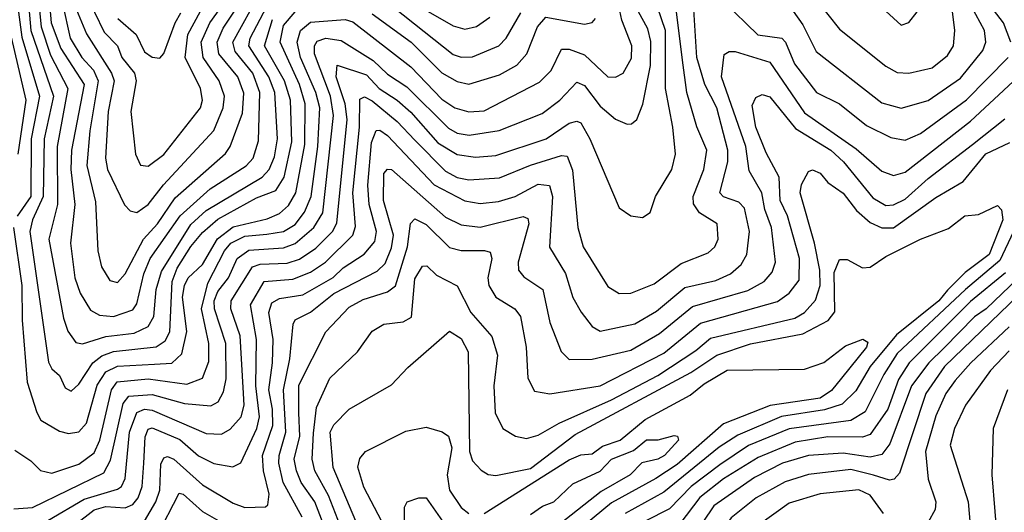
# Model space of a CAD drawing. Extents: x 1308313 to 1441400, y 959662 to 1036319.
# Tile 459 of 656: x 1407432 to 1409982, y 961888 to 963163. Entities that reach past the tile are written whole.
import ezdxf

# ---------------------------------------------------------------- set-up
doc = ezdxf.new("R2010")
doc.units = 0

msp = doc.modelspace()

# ---------------------------------------------------------------- linework, layer by layer
at = {"layer": '0CON10XD'}
for points in [[(1409998.8, 963105), (1409980, 963155), (1409934.7, 963215), (1409891.6, 963405), (1409850.4, 963505), (1409837.9, 963585), (1409830.6, 963705), (1409817.7, 963755), (1409835, 963798.6), (1409873, 963763), (1409969.1, 963739.1), (1409982, 963712), (1409994.7, 963564.7)], [(1407735, 962663.7), (1407765, 962684.8), (1407804.4, 962735.6), (1407935, 962876), (1407958.9, 962935), (1407962.3, 962965), (1407948.2, 963005), (1407907.4, 963065), (1407902, 963105), (1407924.8, 963155.2), (1408035, 963308.8)], [(1407685, 962482.7), (1407705, 962505.4), (1407752.9, 962595), (1407788.9, 962635), (1407835, 962702.1), (1407965, 962817.1), (1407977.4, 962835), (1408009, 962921), (1408012.7, 962972.7), (1407997.1, 963015), (1407948, 963075), (1407943.4, 963105), (1407959.1, 963140.9), (1408046.5, 963273.5)], [(1407419.5, 963255), (1407437.7, 963117.7), (1407483.6, 962965), (1407461.4, 962855), (1407460.5, 962705), (1407425, 962654.4)], [(1407450.1, 963255), (1407460.4, 963135), (1407519.3, 962965), (1407495.3, 962855), (1407493, 962705), (1407464.9, 962645), (1407458.3, 962615), (1407506.5, 962276.5), (1407515, 962259.1), (1407535, 962242.1), (1407549.7, 962209.7), (1407565, 962201.5), (1407585, 962219.2), (1407621.3, 962275), (1407645, 962293.2), (1407675, 962303.9), (1407785, 962316.6), (1407808.5, 962331.5), (1407820.4, 962355), (1407826.9, 962485), (1407840.1, 962519.9), (1407875, 962576.1), (1407905, 962612.1), (1407945, 962646.6), (1408045, 962702.3), (1408095, 962720.9), (1408116.8, 962755), (1408137.2, 962847.2), (1408133.1, 962955), (1408117.5, 963005), (1408066.1, 963095), (1408086.3, 963163.7)], [(1407475.2, 963265), (1407487.7, 963145), (1407511.3, 963071.3), (1407556.7, 962985), (1407529, 962835), (1407529.7, 962685), (1407507.1, 962595), (1407545, 962390.6), (1407556.8, 962356.8), (1407577.7, 962327.7), (1407595, 962323.7), (1407655, 962342.8), (1407728, 962352), (1407765, 962368.7), (1407779.4, 962395), (1407785.7, 962465), (1407798.8, 962511.2), (1407875, 962633.1), (1407915, 962669), (1408059.8, 962755), (1408078.4, 962775), (1408092.3, 962807.7), (1408099.7, 962855), (1408092.4, 962975), (1408077.2, 963015), (1408025.3, 963095), (1408028.5, 963115), (1408089.4, 963230.6)], [(1407504.9, 963255.1), (1407513.6, 963155), (1407538.2, 963088.2), (1407598.6, 962995), (1407565.9, 962825), (1407564.1, 962775), (1407574.4, 962685), (1407563.6, 962585), (1407575, 962494.5), (1407588.7, 962455), (1407615, 962410.8), (1407638.2, 962398.2), (1407674.6, 962394.6), (1407725, 962412.2), (1407735, 962427.9), (1407753.1, 962505), (1407770.2, 962545), (1407847.3, 962655), (1407925, 962725.4), (1408018.6, 962785), (1408036.3, 962805), (1408050.8, 962849.2), (1408054.3, 962975), (1408036.2, 963025), (1407990.3, 963080.3), (1407983.6, 963105), (1408055.6, 963235)], [(1407505, 961866.6), (1407598.5, 961921.5), (1407685, 961947.9), (1407695.5, 961955), (1407704.7, 961975.3), (1407716.3, 962095), (1407735, 962146.6), (1407755, 962154.9), (1407775, 962152.5), (1407915, 962091.5), (1407955, 962090.4), (1407976.9, 962103.1), (1408005.2, 962135), (1408013.1, 962165), (1408010.8, 962210.8), (1408003.2, 962345), (1407978.5, 962415), (1407980, 962435), (1408035, 962523.2), (1408055, 962529.8), (1408125, 962532.8), (1408156.6, 962543.4), (1408198.7, 962571.3), (1408242.5, 962615), (1408253.5, 962636.5), (1408279.8, 962905), (1408274.8, 962945), (1408252, 963015), (1408254.6, 963045.4), (1408330.4, 963020.4), (1408362.7, 962985), (1408409.7, 962955), (1408445, 962923.5), (1408515, 962844.6), (1408565, 962814), (1408612.9, 962807.1), (1408665, 962811.4), (1408795.3, 962854.7), (1408855, 962895.6), (1408875, 962900.2), (1408885, 962895.8), (1408909, 962855), (1408985, 962676), (1409015, 962655.6), (1409045, 962650.8), (1409065, 962663.8), (1409078.5, 962705), (1409121, 962775), (1409130.5, 962815), (1409124, 962885), (1409104.7, 962984.7), (1409104.5, 963135), (1409064, 963254)], [(1408325, 963255.8), (1408555, 963072.8), (1408575, 963065.8), (1408605, 963067.2), (1408672.8, 963095), (1408692, 963115), (1408729.6, 963180.4)], [(1409465, 963253.3), (1409555, 963138.2), (1409675, 963042.9), (1409705, 963026.6), (1409735, 963024.7), (1409795, 963038.4), (1409835, 963070.6), (1409850.9, 963095), (1409854, 963135), (1409839, 963255)], [(1407419.1, 962049.1), (1407461.1, 962021.1), (1407485.8, 961995.8), (1407515, 961989), (1407585, 962012.3), (1407625, 962042.2), (1407639.7, 962075), (1407669.4, 962205), (1407684.2, 962225.8), (1407765, 962233.3), (1407865, 962219.4), (1407905.7, 962235), (1407921.7, 962278.3), (1407921.9, 962325), (1407903.2, 962415), (1407919.3, 962480.7), (1407962.2, 962565), (1407978.6, 962585), (1408015, 962602.4), (1408072, 962608), (1408115, 962614.9), (1408145, 962632.8), (1408169.5, 962665), (1408186.6, 962705), (1408203.9, 962835), (1408209.3, 962935), (1408199, 962975), (1408159.1, 963065), (1408151, 963105), (1408159.4, 963135), (1408185, 963156.8), (1408275, 963163.5), (1408295, 963157.7), (1408445, 963041.4), (1408525, 962957), (1408558.9, 962935), (1408595, 962924.2), (1408635, 962927.5), (1408778.5, 963001.5), (1408808.3, 963031.7), (1408835, 963087.1), (1408855, 963086.5), (1408895, 963072.4), (1408955, 963015.3), (1408975, 963014.2), (1408995.3, 963025), (1409016.6, 963063.4), (1409017.7, 963095), (1408991.7, 963161.7), (1408976.1, 963235)], [(1407600.9, 963235), (1407651, 963131), (1407685, 963095.7), (1407696.6, 963065), (1407729.2, 963025), (1407733.3, 963005), (1407719.8, 962925), (1407731.6, 962815), (1407745, 962786.4), (1407765, 962784.2)], [(1407755, 961864.8), (1407784.9, 961915), (1407794.6, 961945.4), (1407797.3, 962012.7), (1407805, 962028.9), (1407815, 962032.5), (1407831.1, 962025), (1407905, 961959.3), (1407985, 961911.2), (1408015, 961900.5), (1408068.3, 961901.7), (1408075, 961907.5), (1408078.1, 961935), (1408063.5, 961995), (1408060.8, 962035), (1408087.7, 962112.3), (1408087.1, 962155), (1408077.3, 962205), (1408086.7, 962275), (1408088.7, 962335), (1408077.2, 962405), (1408085, 962430.4), (1408105, 962440.9), (1408165, 962451.1), (1408244, 962496), (1408269.5, 962520.5), (1408324, 962556), (1408351.5, 962588.5), (1408356.5, 962615), (1408337.1, 962685), (1408333.6, 962735), (1408343, 962845), (1408355, 962876.2), (1408365, 962877.2), (1408385, 962863.2), (1408505.4, 962735.4), (1408585, 962693.9), (1408625, 962687.3), (1408672.5, 962692.5), (1408715, 962705.8), (1408775, 962737.1), (1408803.9, 962733.9), (1408812, 962705), (1408804.1, 962574.1), (1408845.9, 962505.9), (1408864.3, 962444.3), (1408885.8, 962405.8), (1408915, 962368.9), (1408935, 962356.9), (1409025, 962375.6), (1409081.6, 962408.4), (1409155, 962470), (1409235, 962488), (1409272.8, 962505), (1409300.4, 962529.6), (1409315.6, 962555), (1409322.3, 962615), (1409308.9, 962675), (1409295, 962690.5), (1409254.7, 962704.7), (1409245.2, 962715), (1409265.9, 962795), (1409266.2, 962825), (1409237.5, 962935), (1409206.7, 962995), (1409186, 963065), (1409175, 963245.5)], [(1407542.9, 963205), (1407562.8, 963115), (1407593.2, 963065), (1407622.8, 963032.8), (1407635.1, 963005), (1407613.3, 962875), (1407605.9, 962785.9), (1407628.2, 962691.8), (1407634, 962565), (1407643.4, 962523.4), (1407665, 962487.9), (1407685, 962482.7)], [(1409255, 963210.5), (1409343.6, 963123.6), (1409405.6, 963115.6), (1409415.5, 963105), (1409438.4, 963048.4), (1409495.4, 962975), (1409555, 962945.2), (1409625, 962889), (1409688.1, 962858.1), (1409725, 962850.9), (1409765, 962868.5), (1409884.4, 962955.6), (1409992.5, 963065)], [(1409434.9, 963184.9), (1409460.1, 963150.1), (1409495, 963081.1), (1409665, 962947.6), (1409715, 962934.1), (1409785, 962954.1), (1409868.5, 963011.5), (1409926.7, 963083.3), (1409934.1, 963105), (1409930.5, 963135), (1409897.6, 963197.6)], [(1407415.8, 962625), (1407437.7, 962475), (1407438.1, 962385), (1407451.1, 962225), (1407476.2, 962146.2), (1407486.8, 962126.8), (1407535, 962097.5), (1407558.3, 962091.7), (1407585, 962096.2), (1407605, 962118.8), (1407632.7, 962217.3), (1407655, 962251.6), (1407685, 962265.9), (1407781.1, 962271.1), (1407826.4, 962273.6), (1407852.1, 962297.9), (1407864.5, 962355.5), (1407853.7, 962445), (1407859, 962475), (1407868.4, 962495), (1407905, 962529), (1407943.9, 962596.1), (1407985, 962627.2), (1408072.5, 962647.5), (1408105, 962661.2), (1408127.8, 962682.3), (1408147, 962715), (1408170.3, 962839.7), (1408171.1, 962945), (1408156.8, 962995), (1408106.8, 963105), (1408115, 963147.8), (1408145, 963183.3)], [(1407416.9, 961896.9), (1407465, 961900.1), (1407650.2, 961989.8), (1407667.4, 962022.6), (1407700.1, 962169.9), (1407715, 962188.8), (1407775, 962193.2), (1407859.2, 962169.2), (1407926.9, 962163.1), (1407945.9, 962174.1), (1407960, 962200), (1407966.5, 962233.5), (1407965.9, 962325), (1407936.3, 962415), (1407935.3, 962435), (1407945, 962459.2), (1407972.8, 962495), (1407995.6, 962545), (1408025, 962566.5), (1408115, 962572.1), (1408145, 962583.3), (1408193.7, 962625), (1408216.9, 962663.1), (1408244.7, 962915), (1408236.6, 962965), (1408195.5, 963074.5), (1408195.2, 963095), (1408202.1, 963107.9), (1408225, 963115.4), (1408265, 963108.8), (1408347.7, 963057.7), (1408385, 963021.7), (1408435, 962989.4), (1408542.6, 962882.6), (1408565, 962869.3), (1408595.7, 962864.3), (1408673.6, 962876.4), (1408785, 962920.4), (1408831, 962955), (1408875, 963001.2), (1408895, 962992.7), (1408935, 962939.3), (1408975, 962905.3), (1409005, 962892.5), (1409016.4, 962893.6), (1409030.8, 962905), (1409045.5, 962944.5), (1409065.7, 963044.3), (1409066.7, 963106.7), (1409059, 963139), (1409034.2, 963185)], [(1407575, 961855.6), (1407625, 961894.5), (1407655, 961903.1), (1407705, 961899.6), (1407725, 961907.7), (1407738.9, 961925), (1407749.3, 961955), (1407753.8, 962015), (1407757.1, 962082.9), (1407765, 962102.7), (1407775, 962106.7), (1407846.5, 962076.5), (1407895, 962034.1), (1407935, 962014.5), (1407984.1, 962005.9), (1408004.3, 962015.7), (1408045.8, 962105), (1408053.4, 962135), (1408043.6, 962215), (1408044.9, 962335), (1408029.3, 962425), (1408064.9, 962485.1), (1408139, 962491), (1408185, 962509.3), (1408224.2, 962535.8), (1408295.2, 962605), (1408302.1, 962627.9), (1408295.1, 962715.1), (1408312.4, 962885), (1408312.7, 962957.3), (1408325, 962963.4), (1408345, 962953), (1408409.9, 962899.9), (1408455, 962851.2), (1408535, 962770.7), (1408565, 962754.9), (1408595, 962748.6), (1408675, 962753.9), (1408755, 962786.6), (1408835, 962811.1), (1408849.8, 962809.8), (1408863.7, 962773.7), (1408877.4, 962625), (1408891, 962575), (1408955, 962472.5), (1408985, 962454), (1409015, 962454.8), (1409075, 962479.5), (1409145, 962531.7), (1409215, 962559.2), (1409232.7, 962575), (1409240.8, 962595), (1409238.8, 962635), (1409192.7, 962662.7), (1409176.8, 962686.8), (1409176.5, 962705), (1409203.9, 962775), (1409211.7, 962825), (1409185.4, 962885.4), (1409160.1, 962975), (1409148.5, 963058.5), (1409133, 963183.1)], [(1407579, 963189), (1407605, 963126.8), (1407669.7, 963025), (1407676.7, 963005), (1407660.9, 962925), (1407654.3, 962805), (1407659, 962775), (1407703.5, 962683.5), (1407718.3, 962668.3), (1407735, 962663.7)], [(1407765, 962784.2), (1407805, 962814.2), (1407900.2, 962935), (1407905.8, 962955), (1407899.9, 962985), (1407860.6, 963065), (1407867.5, 963125), (1407899.9, 963185)], [(1407795, 963063.8), (1407805, 963075.5), (1407834.2, 963155), (1407849.4, 963180.6)], [(1408345, 963178.1), (1408446, 963105), (1408525, 963025.5), (1408565, 963003.4), (1408595, 962996.3), (1408675, 963020.7), (1408719.7, 963045), (1408745.6, 963074.4), (1408772.7, 963145), (1408795, 963169.5), (1408895, 963151.2), (1408914.3, 963155.7), (1408923.5, 963166.5)], [(1408472.1, 963195), (1408555, 963147), (1408585, 963138.4), (1408615, 963145.6), (1408650, 963170)], [(1409675.3, 963185.2), (1409715, 963148.5), (1409734.6, 963155.4), (1409756.6, 963183.4)], [(1407686.2, 963166.2), (1407733.8, 963125), (1407755, 963080.2), (1407775, 963066.2), (1407795, 963063.8)], [(1407403.7, 963143.7), (1407448.2, 962955), (1407426.9, 962815)], [(1408163.4, 961875), (1408114.7, 961965), (1408103.4, 962015), (1408103.7, 962035), (1408121.5, 962095), (1408115.1, 962205), (1408132, 962285), (1408140.5, 962375), (1408145, 962385.8), (1408185, 962405.8), (1408246, 962454), (1408358, 962512), (1408378.4, 962531.6), (1408395, 962572.5), (1408399.7, 962605), (1408374.3, 962695), (1408375.2, 962765), (1408385, 962776.2), (1408395, 962775.2), (1408535, 962652.3), (1408575, 962631.7), (1408625, 962625.7), (1408736, 962654), (1408748.2, 962648.2), (1408750.4, 962635), (1408723.3, 962535), (1408724.3, 962515), (1408737.3, 962497.3), (1408786.7, 962465), (1408805, 962378.9), (1408834.5, 962304.5), (1408855, 962283.8), (1408915, 962283.9), (1409015, 962307.9), (1409089.3, 962350.7), (1409175, 962421), (1409318.2, 962461.8), (1409360.3, 962485), (1409380.7, 962509.3), (1409389.6, 962535), (1409379.5, 962625), (1409361.5, 962671.5), (1409354.5, 962715), (1409321.4, 962771.4), (1409312.5, 962835), (1409250.1, 963015), (1409256.9, 963073.1), (1409269.3, 963080.7), (1409285, 963080.5), (1409375, 963052.9), (1409465, 962921.9), (1409598.8, 962828.8), (1409665, 962771), (1409695, 962759.4), (1409725, 962768.4), (1409895, 962900.5), (1410005, 963002.9)], [(1408257.6, 961755), (1408196.6, 961915), (1408160.8, 961965), (1408149.2, 961995), (1408142.5, 962025), (1408157.3, 962085), (1408154.6, 962145), (1408155, 962217.3), (1408224.8, 962355), (1408285, 962419.3), (1408321.3, 962438.7), (1408385, 962459), (1408405, 962473.8), (1408436.6, 962575), (1408444.2, 962635.8), (1408455, 962647.7), (1408485, 962633.2), (1408545, 962573.3), (1408575, 962565.5), (1408636, 962566), (1408650.9, 962560.9), (1408654.7, 962544.7), (1408644.5, 962495), (1408646.7, 962475), (1408665.3, 962445), (1408714, 962415), (1408729, 962395), (1408743.7, 962315), (1408748.4, 962235), (1408765, 962201.5), (1408805, 962194.8), (1408935, 962215.2), (1409100.4, 962299.6), (1409195, 962377.8), (1409395, 962433.9), (1409425.2, 962455), (1409450.9, 962489.1), (1409451.9, 962545), (1409420.7, 962655), (1409401.7, 962695), (1409399.4, 962755), (1409365, 962818.4), (1409338.3, 962885), (1409329, 962941), (1409338.7, 962961.3), (1409355, 962969.2), (1409375, 962963), (1409441.4, 962881.4), (1409532.7, 962825), (1409566.1, 962795), (1409641.6, 962701.6), (1409675, 962682.5), (1409695, 962683.5), (1409725, 962698.2), (1409785, 962752.3), (1409899.7, 962840.3), (1409983.5, 962906.5)], [(1408268.1, 961838.1), (1408231.7, 961931.7), (1408196.5, 961995), (1408189.8, 962025), (1408193.1, 962093.1), (1408201, 962159), (1408235.3, 962235), (1408306.7, 962303.3), (1408345, 962356.4), (1408374.8, 962375.2), (1408425, 962381), (1408446.8, 962393.2), (1408455, 962492.5), (1408475, 962525.3), (1408486.1, 962526.1), (1408511.6, 962501.6), (1408565, 962473.8), (1408600.6, 962405), (1408655, 962342.7), (1408669.4, 962295), (1408659.8, 962215), (1408663.7, 962145), (1408682.9, 962105), (1408715.8, 962085), (1408745, 962078.6), (1408775, 962087.4), (1408828.9, 962118.9), (1408965, 962179.3), (1409085, 962242.3), (1409183.5, 962306.5), (1409221.1, 962338.9), (1409439.7, 962390.3), (1409464.6, 962405.3), (1409493.1, 962436.9), (1409505.1, 962474.9), (1409504, 962515), (1409490.9, 962585), (1409453.6, 962715), (1409456.7, 962736.7), (1409475, 962769.7), (1409485, 962774.3), (1409505, 962766.2), (1409525, 962741.9), (1409565, 962713.7), (1409599.2, 962669.2), (1409635, 962637.8), (1409665, 962624.5), (1409695, 962624.1), (1409805, 962703.2), (1409875.5, 962744.5), (1409934.4, 962815.6), (1409996.3, 962845)], [(1408302.3, 961865), (1408243.8, 962003.8), (1408236.3, 962095), (1408245.6, 962114.4), (1408285.2, 962154.8), (1408395, 962217.9), (1408437, 962263), (1408545, 962356.4), (1408575, 962337.6), (1408593.3, 962303.3), (1408597.3, 962045), (1408605, 962021.1), (1408627, 961997), (1408645, 961986), (1408665, 961983.3), (1408755, 962001.5), (1408870.3, 962089.7), (1409170, 962250), (1409237.5, 962295), (1409325, 962324.1), (1409460.5, 962349.5), (1409525.6, 962384.4), (1409542.9, 962407), (1409541.7, 962508.3), (1409555, 962542.5), (1409575, 962542.7), (1409615, 962520.5), (1409635, 962522.3), (1409675, 962549.8), (1409765, 962594.7), (1409837.6, 962622.4), (1409880, 962655), (1409915, 962658.8), (1409965, 962682.5), (1409975, 962670.8), (1409978.5, 962645), (1409943, 962555), (1409881.2, 962508.8), (1409835, 962462.6), (1409812.3, 962435), (1409702.6, 962347.4), (1409635.1, 962265), (1409597.6, 962202.4), (1409562.1, 962167.9), (1409516.9, 962153.1), (1409405, 962136.2), (1409292.2, 962087.8), (1409243.7, 962056.3), (1409100, 961940), (1409000, 961885)], [(1410034.6, 962675), (1409970.3, 962539.7), (1409881.8, 962465), (1409705, 962298.6), (1409670.1, 962245), (1409621.7, 962148.3), (1409584.9, 962125.1), (1409425, 962104.3), (1409319.3, 962060.7), (1409245, 962011.1), (1409170.9, 961955), (1409115, 961897.2), (1409052.4, 961865)], [(1410115, 962542.6), (1409827.2, 962265), (1409778.7, 962195), (1409711.1, 961988.9), (1409696.5, 961973.5), (1409685, 961970.9), (1409643.6, 961983.6), (1409585, 961998.5), (1409475, 961985.4), (1409415, 961966.9), (1409339.7, 961925), (1409275, 961873.8), (1409217.2, 961792.8), (1408958.4, 961601.5), (1408897.2, 961535), (1408834.8, 961424.8), (1408750.5, 961205), (1408691.6, 961005), (1408688.9, 960955), (1408703.8, 960935), (1408735, 960932.8), (1408804.8, 960944.8), (1408855, 960947.6), (1408922.9, 960939.2)], [(1409985, 962507.9), (1409895, 962433.9), (1409735.4, 962275), (1409708.3, 962231.7), (1409680.5, 962155), (1409635, 962089.2), (1409615, 962082.1), (1409525, 962083), (1409440.8, 962069.2), (1409345, 962029.9), (1409255.2, 961974.8), (1409193.6, 961926.4), (1409141.6, 961858.4)], [(1410016.9, 962493.1), (1409935.2, 962414.8), (1409905, 962393.6), (1409826.7, 962313.3), (1409786.3, 962275), (1409741.6, 962215), (1409685.3, 962064.7), (1409665, 962037.5), (1409635, 962030.2), (1409565, 962040.9), (1409475, 962034.7), (1409407.5, 962015), (1409335, 961977.6), (1409229.8, 961905), (1409175, 961822.3)], [(1409995, 962368.3), (1409895.2, 962275), (1409855, 962229), (1409830.8, 962195), (1409805, 962138), (1409778.4, 962045), (1409785, 961973.8), (1409804.5, 961915), (1409803.5, 961895), (1409785, 961862.1)], [(1408635, 961885.2), (1408855, 962023.8), (1408885, 962036.4), (1408915, 962039.6), (1408941.1, 962058.9), (1408987, 962075), (1409052.2, 962127.8), (1409168.9, 962191.1), (1409205, 962220.8), (1409264.3, 962255.6), (1409465, 962258.5), (1409515, 962275.5), (1409571, 962319), (1409615.8, 962335.8), (1409628.7, 962328.7), (1409625.2, 962315), (1409560.2, 962235), (1409535, 962203.5), (1409505, 962183.7), (1409375.5, 962164.5), (1409255, 962116.5), (1409135, 962012), (1409079.6, 961975), (1408965, 961912.8), (1408805, 961780.3)], [(1409995, 962305.5), (1409946.3, 962255), (1409881.7, 962165), (1409853, 962105), (1409841.9, 962061.9), (1409888.3, 961915), (1409895.6, 961835), (1409881.9, 961798.1), (1409865, 961786.3), (1409845, 961784.4), (1409725, 961800), (1409662.1, 961822.1)], [(1409990.2, 962205), (1409953.6, 962105), (1409950, 961985), (1409965.5, 961795)], [(1408416.6, 961775), (1408323.2, 961953.2), (1408308, 962005), (1408313, 962027), (1408327.8, 962045), (1408432.3, 962097.7), (1408485, 962107.9), (1408526.4, 962096.4), (1408542.2, 962085), (1408550.8, 962055), (1408539, 961985), (1408544.9, 961945), (1408575, 961900.5), (1408595, 961884.8)], [(1408755, 961882.6), (1408786.3, 961903.7), (1408815.4, 961914.6), (1408865, 961961.7), (1408935, 961994.6), (1408965.2, 962025), (1409022.1, 962047.9), (1409055, 962075.2), (1409085.7, 962075.7), (1409126.8, 962086.8), (1409135.8, 962085), (1409138.2, 962075), (1409101.9, 962035), (1409085, 962025.2), (1409043.7, 962016.3), (1409012.7, 961985), (1408938.4, 961941.6), (1408725.9, 961774.1)], [(1407786.9, 961825), (1407845, 961937.4), (1407855, 961935.2), (1407905, 961889.8), (1407965.7, 961855.7)], [(1408428.6, 961865), (1408428.8, 961901.2), (1408435.3, 961914.7), (1408465.5, 961925.5), (1408485, 961925.7), (1408550.8, 961830.8)], [(1409669.6, 961885), (1409635, 961931.9), (1409605, 961946.1), (1409505, 961936), (1409425, 961911.1), (1409345.6, 961855)]]:
    msp.add_lwpolyline(points, dxfattribs=at)

doc.saveas('drawing.dxf')
